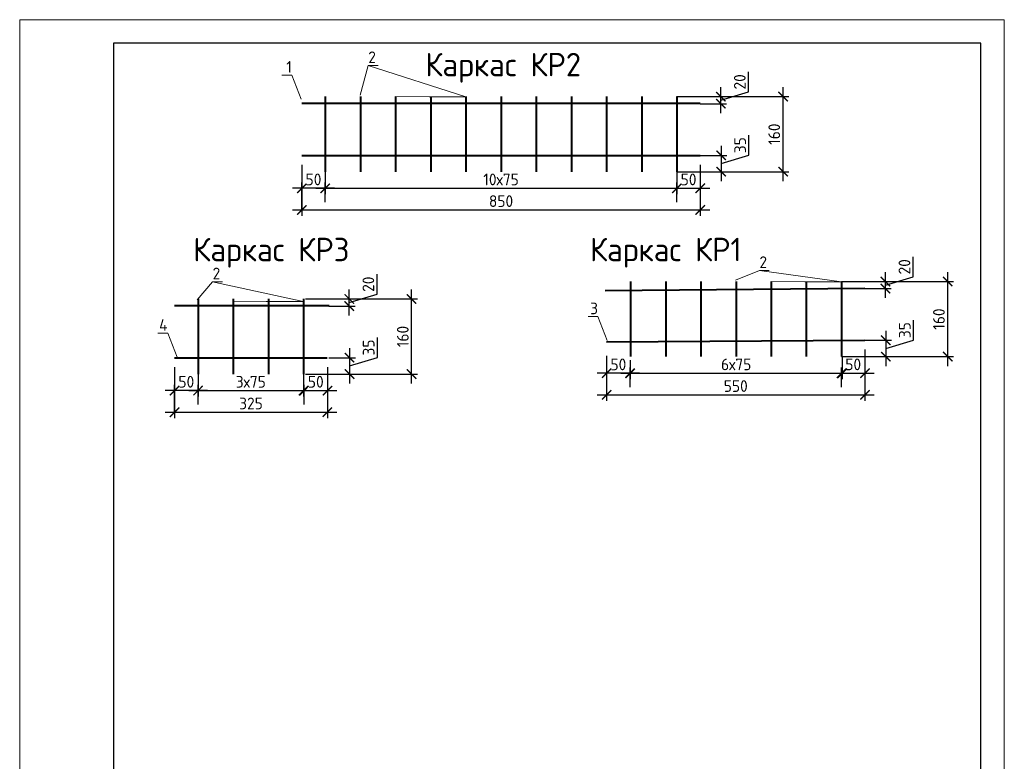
# Model space of a CAD drawing. Header units: millimetres. Extents: x -5898314 to 1055204, y -720802 to 1562611.
# Tile 358 of 362: x 285479 to 306479, y -48690 to -32882. Entities that reach past the tile are written whole.
import ezdxf
from ezdxf import colors
from ezdxf.entities.mleader import LeaderData, LeaderLine
from ezdxf.enums import TextEntityAlignment as Align
from ezdxf.math import Vec2, Vec3

# ---------------------------------------------------------------- set-up
doc = ezdxf.new("R2010")
doc.units = ezdxf.units.MM
for name, color, linetype, lineweight in [('Армирование', 3, 'Continuous', 40), ('подоснова', 151, 'Continuous', 5), ('РАЗМЕРЫ', 1, 'Continuous', 9), ('Текст', 7, 'Continuous', 25), ('ТОНКИЕ', 7, 'Continuous', 9)]:
    doc.layers.add(name, color=color, linetype=linetype, lineweight=lineweight)
doc.layers.add('ТОЛСТЫЕ_ОСНОВНЫЕ', color=6, linetype='Continuous')
doc.styles.add('GOST-2.304_Type-B', font='GOST_Common.ttf')
doc.styles.add('style1', font='GOST_Common.ttf', dxfattribs={"height": 500})
doc.dimstyles.new('СПДС', dxfattribs={"dimscale": 100, "dimtxt": 2.5, "dimasz": 2, "dimexe": 1.25, "dimexo": 0, "dimtad": 1, "dimdec": 0, "dimrnd": 5, "dimtxsty": 'GOST-2.304_Type-B', "dimblk": 'ARCHTICK', "dimcen": 2.5, "dimdle": 2, "dimclrd": 1, "dimclre": 1, "dimclrt": 1, "dimadec": 0, "dimazin": 2, "dimtfac": 0.75, "dimtdec": 0, "dimtmove": 1, "dimatfit": 3, "dimfxl": 1, "dimtfillclr": 256, "dimtolj": 1, "dimarcsym": 1})

# ---------------------------------------------------------------- blocks, each defined once
blk = doc.blocks.new('*U1583')
blk.add_point((165.57, 1.2))
at = {"layer": 'ТОЛСТЫЕ_ОСНОВНЫЕ'}
for p, q in [((8, 5), (8, 90)), ((8, 90), (20, 90)), ((13, 5), (13, 90)), ((8, 65), (20, 65)), ((8, 30), (20, 30)), ((20, 5), (8, 5))]:
    blk.add_line(p, q, dxfattribs=at)
at = {"layer": 'ТОЛСТЫЕ_ОСНОВНЫЕ', "color": 6}
blk.add_lwpolyline([(20, 5), (205, 5), (205, 292), (20, 292)], close=True, dxfattribs=at)
at = {"layer": 'ТОНКИЕ'}
blk.add_lwpolyline([(0, 0), (210, 0), (210, 297), (0, 297)], close=True, dxfattribs=at)
at = {"layer": 'Текст', "style": 'style1'}
for s, p in [('Взам.инв.№', (10.5, 77.5)), ('Подпись и дата', (10.5, 50.93)), ('Инв.№ подл.', (10.5, 18.93))]:
    blk.add_text(s, height=3, rotation=90, dxfattribs=at).set_placement(p, align=Align.MIDDLE)
blk.add_text('Формат А4', height=2.5, dxfattribs=at).set_placement((165.57, 1.2))
blk = doc.blocks.new('_ArchTick')
at = {"color": 0, "linetype": 'ByBlock', "const_width": 0.15}
blk.add_lwpolyline([(-0.5, -0.5), (0.5, 0.5)], dxfattribs=at)
blk = doc.blocks.new('*D1230')
at = {"layer": 'DEFPOINTS', "color": 0, "lineweight": 0, "transparency": 16777216}
for p in [(299495, -34522), (300431, -34522), (299995, -34672)]:
    blk.add_point(p, dxfattribs=at)
at = {"layer": 'РАЗМЕРЫ', "color": 1, "lineweight": -2, "transparency": 16777216}
for p, q in [((301025, -34419), (301025, -33994)), ((300431, -34872), (300431, -34322)), ((300431, -34597), (301025, -34419)), ((299495, -34522), (300556, -34522)), ((299995, -34672), (300556, -34672))]:
    blk.add_line(p, q, dxfattribs=at)
at = {"layer": 'РАЗМЕРЫ', "color": 1, "lineweight": -2, "transparency": 16777216, "xscale": 200, "yscale": 200, "zscale": 200}
for p, rotation in [((300431, -34522), 90), ((300431, -34672), 270)]:
    blk.add_blockref('_ArchTick', p, dxfattribs=dict(at, rotation=rotation))
at = {"layer": 'РАЗМЕРЫ', "color": 1, "lineweight": 0, "transparency": 16777216, "insert": (300837, -34207), "char_height": 250, "attachment_point": 5, "rotation": 90, "style": 'GOST-2.304_Type-B'}
blk.add_mtext('\\A1;20', dxfattribs=at)
blk = doc.blocks.new('*D1231')
at = {"layer": 'DEFPOINTS', "color": 0, "lineweight": 0, "transparency": 16777216}
for p in [(299995, -35773), (299495, -36122), (300438, -36122)]:
    blk.add_point(p, dxfattribs=at)
at = {"layer": 'РАЗМЕРЫ', "color": 1, "lineweight": -2, "transparency": 16777216}
for p, q in [((301032, -35770), (301032, -35345)), ((300438, -35573), (300438, -36322)), ((299995, -35773), (300563, -35773)), ((300438, -35948), (301032, -35770)), ((299495, -36122), (300563, -36122))]:
    blk.add_line(p, q, dxfattribs=at)
at = {"layer": 'РАЗМЕРЫ', "color": 1, "lineweight": -2, "transparency": 16777216, "xscale": 200, "yscale": 200, "zscale": 200}
for p, rotation in [((300438, -35773), 90), ((300438, -36122), 270)]:
    blk.add_blockref('_ArchTick', p, dxfattribs=dict(at, rotation=rotation))
at = {"layer": 'РАЗМЕРЫ', "color": 1, "lineweight": 0, "transparency": 16777216, "insert": (300844, -35557), "char_height": 250, "attachment_point": 5, "rotation": 90, "style": 'GOST-2.304_Type-B'}
blk.add_mtext('\\A1;35', dxfattribs=at)
blk = doc.blocks.new('*D1232')
at = {"layer": 'DEFPOINTS', "color": 0, "lineweight": 0, "transparency": 16777216}
for p in [(300129, -34522), (301760, -34522), (300337, -36122)]:
    blk.add_point(p, dxfattribs=at)
at = {"layer": 'РАЗМЕРЫ', "color": 1, "lineweight": -2, "transparency": 16777216}
for p, q in [((301760, -36322), (301760, -34322)), ((300129, -34522), (301885, -34522)), ((300337, -36122), (301885, -36122))]:
    blk.add_line(p, q, dxfattribs=at)
at = {"layer": 'РАЗМЕРЫ', "color": 1, "lineweight": -2, "transparency": 16777216, "xscale": 200, "yscale": 200, "zscale": 200}
for p, rotation in [((301760, -34522), 90), ((301760, -36122), 270)]:
    blk.add_blockref('_ArchTick', p, dxfattribs=dict(at, rotation=rotation))
at = {"layer": 'РАЗМЕРЫ', "color": 1, "lineweight": 0, "transparency": 16777216, "insert": (301572, -35322), "char_height": 250, "attachment_point": 5, "rotation": 90, "style": 'GOST-2.304_Type-B'}
blk.add_mtext('\\A1;160', dxfattribs=at)
blk = doc.blocks.new('*D1233')
at = {"layer": 'DEFPOINTS', "color": 0, "lineweight": 0, "transparency": 16777216}
for p in [(291495, -35972), (299995, -36227), (299995, -36937)]:
    blk.add_point(p, dxfattribs=at)
at = {"layer": 'РАЗМЕРЫ', "color": 1, "lineweight": -2, "transparency": 16777216}
for p, q in [((291495, -35972), (291495, -37062)), ((299995, -36227), (299995, -37062)), ((291295, -36937), (300195, -36937))]:
    blk.add_line(p, q, dxfattribs=at)
at = {"layer": 'РАЗМЕРЫ', "color": 1, "lineweight": -2, "transparency": 16777216, "xscale": 200, "yscale": 200, "zscale": 200, "rotation": 180}
blk.add_blockref('_ArchTick', (291495, -36937), dxfattribs=at)
at = {"layer": 'РАЗМЕРЫ', "color": 1, "lineweight": -2, "transparency": 16777216, "xscale": 200, "yscale": 200, "zscale": 200}
blk.add_blockref('_ArchTick', (299995, -36937), dxfattribs=at)
at = {"layer": 'РАЗМЕРЫ', "color": 1, "lineweight": 0, "transparency": 16777216, "insert": (295745, -36749), "char_height": 250, "attachment_point": 5, "style": 'GOST-2.304_Type-B'}
blk.add_mtext('\\A1;850', dxfattribs=at)
blk = doc.blocks.new('*D1234')
at = {"layer": 'DEFPOINTS', "color": 0, "lineweight": 0, "transparency": 16777216}
for p in [(291995, -36122), (299495, -36122), (299495, -36475)]:
    blk.add_point(p, dxfattribs=at)
at = {"layer": 'РАЗМЕРЫ', "color": 1, "lineweight": -2, "transparency": 16777216}
for p, q in [((291995, -36122), (291995, -36600)), ((299495, -36122), (299495, -36600)), ((291795, -36475), (299695, -36475))]:
    blk.add_line(p, q, dxfattribs=at)
at = {"layer": 'РАЗМЕРЫ', "color": 1, "lineweight": -2, "transparency": 16777216, "xscale": 200, "yscale": 200, "zscale": 200, "rotation": 180}
blk.add_blockref('_ArchTick', (291995, -36475), dxfattribs=at)
at = {"layer": 'РАЗМЕРЫ', "color": 1, "lineweight": -2, "transparency": 16777216, "xscale": 200, "yscale": 200, "zscale": 200}
blk.add_blockref('_ArchTick', (299495, -36475), dxfattribs=at)
at = {"layer": 'РАЗМЕРЫ', "color": 1, "lineweight": 0, "transparency": 16777216, "insert": (295745, -36287), "char_height": 250, "attachment_point": 5, "style": 'GOST-2.304_Type-B'}
blk.add_mtext('\\A1;10х75', dxfattribs=at)
blk = doc.blocks.new('*D1235')
at = {"layer": 'DEFPOINTS', "color": 0, "lineweight": 0, "transparency": 16777216}
for p in [(299995, -35972), (299995, -36475), (299495, -36772)]:
    blk.add_point(p, dxfattribs=at)
at = {"layer": 'РАЗМЕРЫ', "color": 1, "lineweight": -2, "transparency": 16777216}
for p, q in [((299995, -35972), (299995, -36600)), ((299295, -36475), (300195, -36475)), ((299495, -36772), (299495, -36350))]:
    blk.add_line(p, q, dxfattribs=at)
at = {"layer": 'РАЗМЕРЫ', "color": 1, "lineweight": -2, "transparency": 16777216, "xscale": 200, "yscale": 200, "zscale": 200, "rotation": 180}
blk.add_blockref('_ArchTick', (299495, -36475), dxfattribs=at)
at = {"layer": 'РАЗМЕРЫ', "color": 1, "lineweight": -2, "transparency": 16777216, "xscale": 200, "yscale": 200, "zscale": 200}
blk.add_blockref('_ArchTick', (299995, -36475), dxfattribs=at)
at = {"layer": 'РАЗМЕРЫ', "color": 1, "lineweight": 0, "transparency": 16777216, "insert": (299745, -36287), "char_height": 250, "attachment_point": 5, "style": 'GOST-2.304_Type-B'}
blk.add_mtext('\\A1;50', dxfattribs=at)
blk = doc.blocks.new('*D1236')
at = {"layer": 'DEFPOINTS', "color": 0, "lineweight": 0, "transparency": 16777216}
for p in [(291495, -36475), (291495, -36959), (291995, -36772)]:
    blk.add_point(p, dxfattribs=at)
at = {"layer": 'РАЗМЕРЫ', "color": 1, "lineweight": -2, "transparency": 16777216}
for p, q in [((292195, -36475), (291295, -36475)), ((291495, -36959), (291495, -36350)), ((291995, -36772), (291995, -36350))]:
    blk.add_line(p, q, dxfattribs=at)
at = {"layer": 'РАЗМЕРЫ', "color": 1, "lineweight": -2, "transparency": 16777216, "xscale": 200, "yscale": 200, "zscale": 200, "rotation": 180}
blk.add_blockref('_ArchTick', (291495, -36475), dxfattribs=at)
at = {"layer": 'РАЗМЕРЫ', "color": 1, "lineweight": -2, "transparency": 16777216, "xscale": 200, "yscale": 200, "zscale": 200}
blk.add_blockref('_ArchTick', (291995, -36475), dxfattribs=at)
at = {"layer": 'РАЗМЕРЫ', "color": 1, "lineweight": 0, "transparency": 16777216, "insert": (291745, -36287), "char_height": 250, "attachment_point": 5, "style": 'GOST-2.304_Type-B'}
blk.add_mtext('\\A1;50', dxfattribs=at)
blk = doc.blocks.new('*D1237')
at = {"layer": 'DEFPOINTS', "color": 0, "lineweight": 0, "transparency": 16777216}
for p in [(291572, -38835), (292509, -38835), (292072, -38985)]:
    blk.add_point(p, dxfattribs=at)
at = {"layer": 'РАЗМЕРЫ', "color": 1, "lineweight": -2, "transparency": 16777216}
for p, q in [((293102, -38732), (293102, -38307)), ((292509, -39185), (292509, -38635)), ((291572, -38835), (292634, -38835)), ((292509, -38910), (293102, -38732)), ((292072, -38985), (292634, -38985))]:
    blk.add_line(p, q, dxfattribs=at)
at = {"layer": 'РАЗМЕРЫ', "color": 1, "lineweight": -2, "transparency": 16777216, "xscale": 200, "yscale": 200, "zscale": 200}
for p, rotation in [((292509, -38835), 90), ((292509, -38985), 270)]:
    blk.add_blockref('_ArchTick', p, dxfattribs=dict(at, rotation=rotation))
at = {"layer": 'РАЗМЕРЫ', "color": 1, "lineweight": 0, "transparency": 16777216, "insert": (292915, -38520), "char_height": 250, "attachment_point": 5, "rotation": 90, "style": 'GOST-2.304_Type-B'}
blk.add_mtext('\\A1;20', dxfattribs=at)
blk = doc.blocks.new('*D1238')
at = {"layer": 'DEFPOINTS', "color": 0, "lineweight": 0, "transparency": 16777216}
for p in [(292072, -40086), (291572, -40435), (292515, -40435)]:
    blk.add_point(p, dxfattribs=at)
at = {"layer": 'РАЗМЕРЫ', "color": 1, "lineweight": -2, "transparency": 16777216}
for p, q in [((293109, -40083), (293109, -39658)), ((292515, -39886), (292515, -40635)), ((292072, -40086), (292640, -40086)), ((292515, -40261), (293109, -40083)), ((291572, -40435), (292640, -40435))]:
    blk.add_line(p, q, dxfattribs=at)
at = {"layer": 'РАЗМЕРЫ', "color": 1, "lineweight": -2, "transparency": 16777216, "xscale": 200, "yscale": 200, "zscale": 200}
for p, rotation in [((292515, -40086), 90), ((292515, -40435), 270)]:
    blk.add_blockref('_ArchTick', p, dxfattribs=dict(at, rotation=rotation))
at = {"layer": 'РАЗМЕРЫ', "color": 1, "lineweight": 0, "transparency": 16777216, "insert": (292922, -39870), "char_height": 250, "attachment_point": 5, "rotation": 90, "style": 'GOST-2.304_Type-B'}
blk.add_mtext('\\A1;35', dxfattribs=at)
blk = doc.blocks.new('*D1239')
at = {"layer": 'DEFPOINTS', "color": 0, "lineweight": 0, "transparency": 16777216}
for p in [(292207, -38835), (293837, -38835), (292415, -40435)]:
    blk.add_point(p, dxfattribs=at)
at = {"layer": 'РАЗМЕРЫ', "color": 1, "lineweight": -2, "transparency": 16777216}
for p, q in [((293837, -40635), (293837, -38635)), ((292207, -38835), (293962, -38835)), ((292415, -40435), (293962, -40435))]:
    blk.add_line(p, q, dxfattribs=at)
at = {"layer": 'РАЗМЕРЫ', "color": 1, "lineweight": -2, "transparency": 16777216, "xscale": 200, "yscale": 200, "zscale": 200}
for p, rotation in [((293837, -38835), 90), ((293837, -40435), 270)]:
    blk.add_blockref('_ArchTick', p, dxfattribs=dict(at, rotation=rotation))
at = {"layer": 'РАЗМЕРЫ', "color": 1, "lineweight": 0, "transparency": 16777216, "insert": (293650, -39635), "char_height": 250, "attachment_point": 5, "rotation": 90, "style": 'GOST-2.304_Type-B'}
blk.add_mtext('\\A1;160', dxfattribs=at)
blk = doc.blocks.new('*D1240')
at = {"layer": 'DEFPOINTS', "color": 0, "lineweight": 0, "transparency": 16777216}
for p in [(288783, -40285), (292041, -40540), (292041, -41250)]:
    blk.add_point(p, dxfattribs=at)
at = {"layer": 'РАЗМЕРЫ', "color": 1, "lineweight": -2, "transparency": 16777216}
for p, q in [((288783, -40285), (288783, -41375)), ((292041, -40540), (292041, -41375)), ((288583, -41250), (292241, -41250))]:
    blk.add_line(p, q, dxfattribs=at)
at = {"layer": 'РАЗМЕРЫ', "color": 1, "lineweight": -2, "transparency": 16777216, "xscale": 200, "yscale": 200, "zscale": 200, "rotation": 180}
blk.add_blockref('_ArchTick', (288783, -41250), dxfattribs=at)
at = {"layer": 'РАЗМЕРЫ', "color": 1, "lineweight": -2, "transparency": 16777216, "xscale": 200, "yscale": 200, "zscale": 200}
blk.add_blockref('_ArchTick', (292041, -41250), dxfattribs=at)
at = {"layer": 'РАЗМЕРЫ', "color": 1, "lineweight": 0, "transparency": 16777216, "insert": (290412, -41062), "char_height": 250, "attachment_point": 5, "style": 'GOST-2.304_Type-B'}
blk.add_mtext('\\A1;325', dxfattribs=at)
blk = doc.blocks.new('*D1241')
at = {"layer": 'DEFPOINTS', "color": 0, "lineweight": 0, "transparency": 16777216}
for p in [(289283, -40435), (291533, -40435), (291533, -40788)]:
    blk.add_point(p, dxfattribs=at)
at = {"layer": 'РАЗМЕРЫ', "color": 1, "lineweight": -2, "transparency": 16777216}
for p, q in [((289283, -40435), (289283, -40913)), ((291533, -40435), (291533, -40913)), ((289083, -40788), (291733, -40788))]:
    blk.add_line(p, q, dxfattribs=at)
at = {"layer": 'РАЗМЕРЫ', "color": 1, "lineweight": -2, "transparency": 16777216, "xscale": 200, "yscale": 200, "zscale": 200, "rotation": 180}
blk.add_blockref('_ArchTick', (289283, -40788), dxfattribs=at)
at = {"layer": 'РАЗМЕРЫ', "color": 1, "lineweight": -2, "transparency": 16777216, "xscale": 200, "yscale": 200, "zscale": 200}
blk.add_blockref('_ArchTick', (291533, -40788), dxfattribs=at)
at = {"layer": 'РАЗМЕРЫ', "color": 1, "lineweight": 0, "transparency": 16777216, "insert": (290408, -40600), "char_height": 250, "attachment_point": 5, "style": 'GOST-2.304_Type-B'}
blk.add_mtext('\\A1;3х75', dxfattribs=at)
blk = doc.blocks.new('*D1242')
at = {"layer": 'DEFPOINTS', "color": 0, "lineweight": 0, "transparency": 16777216}
for p in [(292044, -40285), (292044, -40788), (291544, -41085)]:
    blk.add_point(p, dxfattribs=at)
at = {"layer": 'РАЗМЕРЫ', "color": 1, "lineweight": -2, "transparency": 16777216}
for p, q in [((292044, -40285), (292044, -40913)), ((291544, -41085), (291544, -40663)), ((291344, -40788), (292244, -40788))]:
    blk.add_line(p, q, dxfattribs=at)
at = {"layer": 'РАЗМЕРЫ', "color": 1, "lineweight": -2, "transparency": 16777216, "xscale": 200, "yscale": 200, "zscale": 200, "rotation": 180}
blk.add_blockref('_ArchTick', (291544, -40788), dxfattribs=at)
at = {"layer": 'РАЗМЕРЫ', "color": 1, "lineweight": -2, "transparency": 16777216, "xscale": 200, "yscale": 200, "zscale": 200}
blk.add_blockref('_ArchTick', (292044, -40788), dxfattribs=at)
at = {"layer": 'РАЗМЕРЫ', "color": 1, "lineweight": 0, "transparency": 16777216, "insert": (291794, -40600), "char_height": 250, "attachment_point": 5, "style": 'GOST-2.304_Type-B'}
blk.add_mtext('\\A1;50', dxfattribs=at)
blk = doc.blocks.new('*D1243')
at = {"layer": 'DEFPOINTS', "color": 0, "lineweight": 0, "transparency": 16777216}
for p in [(288783, -40788), (289283, -41085), (288783, -41272)]:
    blk.add_point(p, dxfattribs=at)
at = {"layer": 'РАЗМЕРЫ', "color": 1, "lineweight": -2, "transparency": 16777216}
for p, q in [((288783, -41272), (288783, -40663)), ((289283, -41085), (289283, -40663)), ((289483, -40788), (288583, -40788))]:
    blk.add_line(p, q, dxfattribs=at)
at = {"layer": 'РАЗМЕРЫ', "color": 1, "lineweight": -2, "transparency": 16777216, "xscale": 200, "yscale": 200, "zscale": 200, "rotation": 180}
blk.add_blockref('_ArchTick', (288783, -40788), dxfattribs=at)
at = {"layer": 'РАЗМЕРЫ', "color": 1, "lineweight": -2, "transparency": 16777216, "xscale": 200, "yscale": 200, "zscale": 200}
blk.add_blockref('_ArchTick', (289283, -40788), dxfattribs=at)
at = {"layer": 'РАЗМЕРЫ', "color": 1, "lineweight": 0, "transparency": 16777216, "insert": (289033, -40600), "char_height": 250, "attachment_point": 5, "style": 'GOST-2.304_Type-B'}
blk.add_mtext('\\A1;50', dxfattribs=at)
blk = doc.blocks.new('_None')
blk = doc.blocks.new('*D1244')
at = {"layer": 'DEFPOINTS', "color": 0, "lineweight": 0, "transparency": 16777216}
for p in [(303006, -38464), (303506, -38614), (303943, -38464)]:
    blk.add_point(p, dxfattribs=at)
at = {"layer": 'РАЗМЕРЫ', "color": 1, "lineweight": -2, "transparency": 16777216}
for p, q in [((304537, -38361), (304537, -37936)), ((303943, -38814), (303943, -38264)), ((303943, -38539), (304537, -38361)), ((303006, -38464), (304068, -38464)), ((303506, -38614), (304068, -38614))]:
    blk.add_line(p, q, dxfattribs=at)
at = {"layer": 'РАЗМЕРЫ', "color": 1, "lineweight": -2, "transparency": 16777216, "xscale": 200, "yscale": 200, "zscale": 200}
for p, rotation in [((303943, -38464), 90), ((303943, -38614), 270)]:
    blk.add_blockref('_ArchTick', p, dxfattribs=dict(at, rotation=rotation))
at = {"layer": 'РАЗМЕРЫ', "color": 1, "lineweight": 0, "transparency": 16777216, "insert": (304349, -38149), "char_height": 250, "attachment_point": 5, "rotation": 90, "style": 'GOST-2.304_Type-B'}
blk.add_mtext('\\A1;20', dxfattribs=at)
blk = doc.blocks.new('*D1245')
at = {"layer": 'DEFPOINTS', "color": 0, "lineweight": 0, "transparency": 16777216}
for p in [(303506, -39715), (303006, -40064), (303950, -40064)]:
    blk.add_point(p, dxfattribs=at)
at = {"layer": 'РАЗМЕРЫ', "color": 1, "lineweight": -2, "transparency": 16777216}
for p, q in [((304543, -39712), (304543, -39287)), ((303950, -39515), (303950, -40264)), ((303506, -39715), (304075, -39715)), ((303950, -39890), (304543, -39712)), ((303006, -40064), (304075, -40064))]:
    blk.add_line(p, q, dxfattribs=at)
at = {"layer": 'РАЗМЕРЫ', "color": 1, "lineweight": -2, "transparency": 16777216, "xscale": 200, "yscale": 200, "zscale": 200}
for p, rotation in [((303950, -39715), 90), ((303950, -40064), 270)]:
    blk.add_blockref('_ArchTick', p, dxfattribs=dict(at, rotation=rotation))
at = {"layer": 'РАЗМЕРЫ', "color": 1, "lineweight": 0, "transparency": 16777216, "insert": (304356, -39499), "char_height": 250, "attachment_point": 5, "rotation": 90, "style": 'GOST-2.304_Type-B'}
blk.add_mtext('\\A1;35', dxfattribs=at)
blk = doc.blocks.new('*D1246')
at = {"layer": 'DEFPOINTS', "color": 0, "lineweight": 0, "transparency": 16777216}
for p in [(303641, -38464), (305271, -38464), (303849, -40064)]:
    blk.add_point(p, dxfattribs=at)
at = {"layer": 'РАЗМЕРЫ', "color": 1, "lineweight": -2, "transparency": 16777216}
for p, q in [((305271, -40264), (305271, -38264)), ((303641, -38464), (305396, -38464)), ((303849, -40064), (305396, -40064))]:
    blk.add_line(p, q, dxfattribs=at)
at = {"layer": 'РАЗМЕРЫ', "color": 1, "lineweight": -2, "transparency": 16777216, "xscale": 200, "yscale": 200, "zscale": 200}
for p, rotation in [((305271, -38464), 90), ((305271, -40064), 270)]:
    blk.add_blockref('_ArchTick', p, dxfattribs=dict(at, rotation=rotation))
at = {"layer": 'РАЗМЕРЫ', "color": 1, "lineweight": 0, "transparency": 16777216, "insert": (305084, -39264), "char_height": 250, "attachment_point": 5, "rotation": 90, "style": 'GOST-2.304_Type-B'}
blk.add_mtext('\\A1;160', dxfattribs=at)
blk = doc.blocks.new('*D1247')
at = {"layer": 'DEFPOINTS', "color": 0, "lineweight": 0, "transparency": 16777216}
for p in [(297996, -40045), (303506, -40169), (303506, -40878)]:
    blk.add_point(p, dxfattribs=at)
at = {"layer": 'РАЗМЕРЫ', "color": 1, "lineweight": -2, "transparency": 16777216}
for p, q in [((297996, -40045), (297996, -41003)), ((303506, -40169), (303506, -41003)), ((297796, -40878), (303706, -40878))]:
    blk.add_line(p, q, dxfattribs=at)
at = {"layer": 'РАЗМЕРЫ', "color": 1, "lineweight": -2, "transparency": 16777216, "xscale": 200, "yscale": 200, "zscale": 200, "rotation": 180}
blk.add_blockref('_ArchTick', (297996, -40878), dxfattribs=at)
at = {"layer": 'РАЗМЕРЫ', "color": 1, "lineweight": -2, "transparency": 16777216, "xscale": 200, "yscale": 200, "zscale": 200}
blk.add_blockref('_ArchTick', (303506, -40878), dxfattribs=at)
at = {"layer": 'РАЗМЕРЫ', "color": 1, "lineweight": 0, "transparency": 16777216, "insert": (300751, -40691), "char_height": 250, "attachment_point": 5, "style": 'GOST-2.304_Type-B'}
blk.add_mtext('\\A1;550', dxfattribs=at)
blk = doc.blocks.new('*D1248')
at = {"layer": 'DEFPOINTS', "color": 0, "lineweight": 0, "transparency": 16777216}
for p in [(303022, -40064), (298497, -40138), (303022, -40417)]:
    blk.add_point(p, dxfattribs=at)
at = {"layer": 'РАЗМЕРЫ', "color": 1, "lineweight": -2, "transparency": 16777216}
for p, q in [((303022, -40064), (303022, -40542)), ((298497, -40138), (298497, -40542)), ((298297, -40417), (303222, -40417))]:
    blk.add_line(p, q, dxfattribs=at)
at = {"layer": 'РАЗМЕРЫ', "color": 1, "lineweight": -2, "transparency": 16777216, "xscale": 200, "yscale": 200, "zscale": 200, "rotation": 180}
blk.add_blockref('_ArchTick', (298497, -40417), dxfattribs=at)
at = {"layer": 'РАЗМЕРЫ', "color": 1, "lineweight": -2, "transparency": 16777216, "xscale": 200, "yscale": 200, "zscale": 200}
blk.add_blockref('_ArchTick', (303022, -40417), dxfattribs=at)
at = {"layer": 'РАЗМЕРЫ', "color": 1, "lineweight": 0, "transparency": 16777216, "insert": (300760, -40229), "char_height": 250, "attachment_point": 5, "style": 'GOST-2.304_Type-B'}
blk.add_mtext('\\A1;6х75', dxfattribs=at)
blk = doc.blocks.new('*D1249')
at = {"layer": 'DEFPOINTS', "color": 0, "lineweight": 0, "transparency": 16777216}
for p in [(303506, -39914), (303506, -40417), (303006, -40714)]:
    blk.add_point(p, dxfattribs=at)
at = {"layer": 'РАЗМЕРЫ', "color": 1, "lineweight": -2, "transparency": 16777216}
for p, q in [((303506, -39914), (303506, -40542)), ((303006, -40714), (303006, -40292)), ((302806, -40417), (303706, -40417))]:
    blk.add_line(p, q, dxfattribs=at)
at = {"layer": 'РАЗМЕРЫ', "color": 1, "lineweight": -2, "transparency": 16777216, "xscale": 200, "yscale": 200, "zscale": 200, "rotation": 180}
blk.add_blockref('_ArchTick', (303006, -40417), dxfattribs=at)
at = {"layer": 'РАЗМЕРЫ', "color": 1, "lineweight": -2, "transparency": 16777216, "xscale": 200, "yscale": 200, "zscale": 200}
blk.add_blockref('_ArchTick', (303506, -40417), dxfattribs=at)
at = {"layer": 'РАЗМЕРЫ', "color": 1, "lineweight": 0, "transparency": 16777216, "insert": (303256, -40229), "char_height": 250, "attachment_point": 5, "style": 'GOST-2.304_Type-B'}
blk.add_mtext('\\A1;50', dxfattribs=at)
blk = doc.blocks.new('*D1250')
at = {"layer": 'DEFPOINTS', "color": 0, "lineweight": 0, "transparency": 16777216}
for p in [(297998, -40418), (298498, -40714), (297998, -40902)]:
    blk.add_point(p, dxfattribs=at)
at = {"layer": 'РАЗМЕРЫ', "color": 1, "lineweight": -2, "transparency": 16777216}
for p, q in [((297998, -40902), (297998, -40293)), ((298498, -40714), (298498, -40293)), ((298698, -40418), (297798, -40418))]:
    blk.add_line(p, q, dxfattribs=at)
at = {"layer": 'РАЗМЕРЫ', "color": 1, "lineweight": -2, "transparency": 16777216, "xscale": 200, "yscale": 200, "zscale": 200, "rotation": 180}
blk.add_blockref('_ArchTick', (297998, -40418), dxfattribs=at)
at = {"layer": 'РАЗМЕРЫ', "color": 1, "lineweight": -2, "transparency": 16777216, "xscale": 200, "yscale": 200, "zscale": 200}
blk.add_blockref('_ArchTick', (298498, -40418), dxfattribs=at)
at = {"layer": 'РАЗМЕРЫ', "color": 1, "lineweight": 0, "transparency": 16777216, "insert": (298248, -40230), "char_height": 250, "attachment_point": 5, "style": 'GOST-2.304_Type-B'}
blk.add_mtext('\\A1;50', dxfattribs=at)

msp = doc.modelspace()

# ---------------------------------------------------------------- linework, layer by layer
at = {"layer": 'Армирование', "ltscale": 0.3}
for p, q in [((291994.61, -34522.29), (291994.61, -36122.29)), ((292744.61, -34522.29), (292744.61, -36122.29)), ((293494.61, -34522.29), (293494.61, -36122.29)), ((294244.61, -34522.29), (294244.61, -36122.29)), ((294994.61, -34522.29), (294994.61, -36122.29)), ((295744.61, -34522.29), (295744.61, -36122.29)), ((296494.61, -34522.29), (296494.61, -36122.29)), ((297244.61, -34522.29), (297244.61, -36122.29)), ((297994.61, -34522.29), (297994.61, -36122.29)), ((298744.61, -34522.29), (298744.61, -36122.29)), ((299494.61, -34522.29), (299494.61, -36122.29)), ((291494.61, -34662.29), (299994.61, -34662.29)), ((291494.61, -35773.29), (299994.61, -35773.29)), ((297967.27, -38651.73), (303506.29, -38604.13)), ((298506.29, -38464.13), (298506.29, -40064.13)), ((299256.29, -38464.13), (299256.29, -40064.13)), ((300006.29, -38464.13), (300006.29, -40064.13)), ((300756.29, -38464.13), (300756.29, -40064.13)), ((301506.29, -38464.13), (301506.29, -40064.13)), ((302256.29, -38464.13), (302256.29, -40064.13)), ((303006.29, -38464.13), (303006.29, -40064.13)), ((289283.24, -38835.39), (289283.24, -40435.39)), ((290033.24, -38835.39), (290033.24, -40435.39)), ((290783.24, -38835.39), (290783.24, -40435.39)), ((291533.24, -38835.39), (291533.24, -40435.39)), ((288783.24, -38975.39), (292077.77, -38975.39)), ((297996.43, -39749.19), (303506.29, -39715.13)), ((288783.24, -40086.39), (292038.35, -40086.39))]:
    msp.add_line(p, q, dxfattribs=at)

# ---------------------------------------------------------------- block references
at = {"xscale": 100, "yscale": 100, "zscale": 100}
msp.add_blockref('*U1583', (285478.74, -62581.9), dxfattribs=at)

# ---------------------------------------------------------------- texts
at = {"layer": 'Текст', "ltscale": 0.3, "style": 'GOST-2.304_Type-B'}
for s, p in [('Каркас КР2', (294129.08, -34088.72)), ('Каркас КР3', (289178.85, -38031.32)), ('Каркас КР1', (297640.75, -38030.55))]:
    msp.add_text(s, height=500, dxfattribs=at).set_placement(p)

# ---------------------------------------------------------------- dimensions: what is measured, and where the dimension line sits
at = {"layer": 'РАЗМЕРЫ', "color": 1, "lineweight": 0}
for base, p1, p2, picture, middle in [((300431.18, -34522.29), (299994.61, -34672.29), (299494.61, -34522.29), '*D1230', (300837.43, -34356.67)), ((303942.86, -38464.13), (303506.29, -38614.13), (303006.29, -38464.13), '*D1244', (304349.11, -38298.5)), ((292508.63, -38835.39), (292072.06, -38985.39), (291572.06, -38835.39), '*D1237', (292914.88, -38669.76))]:
    dim = msp.add_linear_dim(base=base, p1=p1, p2=p2, angle=90, text='20', dimstyle='СПДС', override={"dimlfac": 0.1}, dxfattribs=at)
    dim.commit()
    dim.dimension.update_dxf_attribs({"geometry": picture, "text_midpoint": middle})
for base, p1, p2, picture, middle in [((301759.61, -34522.29), (300337.25, -36122.29), (300129.27, -34522.29), '*D1232', (301572.11, -35322.29)), ((300437.89, -36122.29), (299994.61, -35773.29), (299494.61, -36122.29), '*D1231', (300844.14, -35707.17)), ((305271.29, -38464.13), (303848.93, -40064.13), (303640.94, -38464.13), '*D1246', (305083.79, -39264.13)), ((293837.06, -38835.39), (292414.7, -40435.39), (292206.72, -38835.39), '*D1239', (293649.56, -39635.39)), ((303949.57, -40064.13), (303506.29, -39715.13), (303006.29, -40064.13), '*D1245', (304355.82, -39649)), ((292515.34, -40435.39), (292072.06, -40086.39), (291572.06, -40435.39), '*D1238', (292921.59, -40020.26))]:
    dim = msp.add_linear_dim(base=base, p1=p1, p2=p2, angle=90, dimstyle='СПДС', override={"dimlfac": 0.1}, dxfattribs=at)
    dim.commit()
    dim.dimension.update_dxf_attribs({"geometry": picture, "text_midpoint": middle})
for base, p1, p2, override, picture, middle in [((299994.61, -36936.66), (291494.61, -35972.29), (299994.61, -36226.93), {"dimlfac": 0.1}, '*D1233', (295744.61, -36749.16)), ((299994.61, -36474.76), (299494.61, -36771.67), (299994.61, -35972.29), {"dimlfac": 0.1}, '*D1235', (299744.61, -36287.26)), ((291494.61, -36474.76), (291994.61, -36771.67), (291494.61, -36959.36), {"dimlfac": 0.1}, '*D1236', (291744.61, -36287.26)), ((303506.29, -40878.49), (297995.51, -40044.97), (303506.29, -40168.76), {"dimlfac": 0.1, "dimrnd": 5}, '*D1247', (300750.9, -40690.99)), ((297998.27, -40417.58), (298498.27, -40714.49), (297998.27, -40902.17), {"dimlfac": 0.1}, '*D1250', (298248.27, -40230.08)), ((303506.29, -40416.59), (303006.29, -40713.51), (303506.29, -39914.13), {"dimlfac": 0.1}, '*D1249', (303256.29, -40229.09)), ((292043.77, -40787.85), (291543.77, -41084.77), (292043.77, -40285.39), {"dimlfac": 0.1}, '*D1242', (291793.77, -40600.35)), ((288783.24, -40787.85), (289283.24, -41084.77), (288783.24, -41272.45), {"dimlfac": 0.1}, '*D1243', (289033.24, -40600.35))]:
    dim = msp.add_linear_dim(base=base, p1=p1, p2=p2, dimstyle='СПДС', override=override, dxfattribs=at)
    dim.commit()
    dim.dimension.update_dxf_attribs({"geometry": picture, "text_midpoint": middle})
for base, p1, p2, text, picture, middle in [((299494.61, -36474.76), (291994.61, -36122.29), (299494.61, -36122.29), '10х75', '*D1234', (295744.61, -36287.26)), ((303022.12, -40416.59), (298497.04, -40138.02), (303022.12, -40064.13), '6х75', '*D1248', (300759.58, -40229.09)), ((292041.26, -41249.75), (288783.24, -40285.39), (292041.26, -40540.02), '325', '*D1240', (290412.25, -41062.25)), ((291533.24, -40787.85), (289283.24, -40435.39), (291533.24, -40435.39), '3х75', '*D1241', (290408.24, -40600.35))]:
    dim = msp.add_linear_dim(base=base, p1=p1, p2=p2, text=text, dimstyle='СПДС', override={"dimlfac": 0.1}, dxfattribs=at)
    dim.commit()
    dim.dimension.update_dxf_attribs({"geometry": picture, "text_midpoint": middle})

# ---------------------------------------------------------------- leaders
at = {"layer": 'подоснова', "color": 5, "lineweight": 0, "ltscale": 0.3}
ml = msp.add_multileader_mtext('Standard', dxfattribs=at)
ml.set_content('2', color=5, style='GOST-2.304_Type-B')
ml.set_leader_properties(color=256, linetype='ByLayer', lineweight=15)
ml.set_arrow_properties(name='NONE')
ml.build(insert=Vec2(0, 0))
ml.multileader.update_dxf_attribs({"text_left_attachment_type": 6, "text_right_attachment_type": 6, "dogleg_length": 0.1, "arrow_head_size": 18})
ctx = ml.context
ctx.base_point, ctx.char_height, ctx.arrow_head_size, ctx.landing_gap_size, ctx.plane_origin = Vec3(292912.58, -33858.18), 250, 18, 20, Vec3(288343.44, -23317.59)
ctx.left_attachment, ctx.right_attachment, ctx.text_align_type = 6, 6, 1
notes = []
notes.append((ctx, [(0, (1, 1, 0), (292912.48, -33858.18), (1, 0), 0.1, [(3, [(293495.97, -34517.92), (294214.21, -34525.21), (294996.96, -34526.43)], 0, []), (1, [(292741.26, -34488.77)], 0, [])])]))
ctx.mtext.insert, ctx.mtext.alignment, ctx.mtext.flow_direction = Vec3(292995.08, -33558.18), 2, 5
ml = msp.add_multileader_mtext('Standard', dxfattribs=at)
ml.set_content('1', color=5, style='GOST-2.304_Type-B')
ml.set_leader_properties(color=256, linetype='ByLayer', lineweight=15)
ml.set_arrow_properties(name='NONE')
ml.build(insert=Vec2(0, 0))
ml.multileader.update_dxf_attribs({"text_left_attachment_type": 6, "text_right_attachment_type": 6, "dogleg_length": 0.1, "arrow_head_size": 18})
ctx = ml.context
ctx.base_point, ctx.char_height, ctx.arrow_head_size, ctx.landing_gap_size, ctx.plane_origin = Vec3(291167.61, -34063.08), 250, 18, 20, Vec3(286598.46, -23522.49)
ctx.left_attachment, ctx.right_attachment, ctx.text_align_type = 6, 6, 1
notes.append((ctx, [(1, (1, 1, 0), (291282.71, -34063.08), (-1, 0), 0.1, [(0, [(291481.79, -34575.69)], 0, [])])]))
ctx.mtext.insert, ctx.mtext.alignment, ctx.mtext.flow_direction = Vec3(291225.11, -33763.08), 2, 5
ml = msp.add_multileader_mtext('Standard', dxfattribs=at)
ml.set_content('2', color=5, style='GOST-2.304_Type-B')
ml.set_leader_properties(color=256, linetype='ByLayer', lineweight=15)
ml.set_arrow_properties(name='NONE')
ml.build(insert=Vec2(0, 0))
ml.multileader.update_dxf_attribs({"text_left_attachment_type": 6, "text_right_attachment_type": 6, "dogleg_length": 0.1, "arrow_head_size": 18})
ctx = ml.context
ctx.base_point, ctx.char_height, ctx.arrow_head_size, ctx.landing_gap_size, ctx.plane_origin = Vec3(301254.77, -38225.83), 250, 18, 20, Vec3(296351.08, -27261.69)
ctx.left_attachment, ctx.right_attachment, ctx.text_align_type = 6, 6, 1
notes.append((ctx, [(0, (1, 1, 0), (301254.67, -38225.83), (1, 0), 0.1, [(3, [(301503.62, -38462.02), (302221.86, -38469.31), (303004.61, -38470.53)], 0, []), (1, [(300748.91, -38432.87)], 0, [])])]))
ctx.mtext.insert, ctx.mtext.alignment, ctx.mtext.flow_direction = Vec3(301337.27, -37925.83), 2, 5
ml = msp.add_multileader_mtext('Standard', dxfattribs=at)
ml.set_content('2', color=5, style='GOST-2.304_Type-B')
ml.set_leader_properties(color=256, linetype='ByLayer', lineweight=15)
ml.set_arrow_properties(name='NONE')
ml.build(insert=Vec2(0, 0))
ml.multileader.update_dxf_attribs({"text_left_attachment_type": 6, "text_right_attachment_type": 6, "dogleg_length": 0.1, "arrow_head_size": 18})
ctx = ml.context
ctx.base_point, ctx.char_height, ctx.arrow_head_size, ctx.landing_gap_size, ctx.plane_origin = Vec3(289592.6, -38467.63), 250, 18, 20, Vec3(284867.68, -27678.74)
ctx.left_attachment, ctx.right_attachment, ctx.text_align_type = 6, 6, 1
notes.append((ctx, [(0, (1, 1, 0), (289592.5, -38467.63), (1, 0), 0.1, [(3, [(290020.22, -38879.07), (290738.46, -38886.36), (291521.21, -38887.58)], 0, []), (1, [(289265.51, -38849.92)], 0, [])])]))
ctx.mtext.insert, ctx.mtext.alignment, ctx.mtext.flow_direction = Vec3(289675.1, -38167.63), 2, 5
ml = msp.add_multileader_mtext('Standard', dxfattribs=at)
ml.set_content('3', color=5, style='GOST-2.304_Type-B')
ml.set_leader_properties(color=256, linetype='ByLayer', lineweight=15)
ml.set_arrow_properties(name='NONE')
ml.build(insert=Vec2(0, 0))
ml.multileader.update_dxf_attribs({"text_left_attachment_type": 6, "text_right_attachment_type": 6, "dogleg_length": 0.1, "arrow_head_size": 18})
ctx = ml.context
ctx.base_point, ctx.char_height, ctx.arrow_head_size, ctx.landing_gap_size, ctx.plane_origin = Vec3(297647.2, -39210.91), 250, 18, 20, Vec3(293128.05, -28670.32)
ctx.left_attachment, ctx.right_attachment, ctx.text_align_type = 6, 6, 1
notes.append((ctx, [(1, (1, 1, 0), (297812.3, -39210.91), (-1, 0), 0.1, [(0, [(298011.38, -39723.52)], 0, [])])]))
ctx.mtext.insert, ctx.mtext.alignment, ctx.mtext.flow_direction = Vec3(297729.7, -38910.91), 2, 5
ml = msp.add_multileader_mtext('Standard', dxfattribs=at)
ml.set_content('4', color=5, style='GOST-2.304_Type-B')
ml.set_leader_properties(color=256, linetype='ByLayer', lineweight=15)
ml.set_arrow_properties(name='NONE')
ml.build(insert=Vec2(0, 0))
ml.multileader.update_dxf_attribs({"text_left_attachment_type": 6, "text_right_attachment_type": 6, "dogleg_length": 0.1, "arrow_head_size": 18})
ctx = ml.context
ctx.base_point, ctx.char_height, ctx.arrow_head_size, ctx.landing_gap_size, ctx.plane_origin = Vec3(288447.32, -39563.43), 250, 18, 20, Vec3(283953.17, -29022.84)
ctx.left_attachment, ctx.right_attachment, ctx.text_align_type = 6, 6, 1
notes.append((ctx, [(1, (1, 1, 0), (288637.42, -39563.43), (-1, 0), 0.1, [(0, [(288836.5, -40076.04)], 0, [])])]))
ctx.mtext.insert, ctx.mtext.alignment, ctx.mtext.flow_direction = Vec3(288542.32, -39263.43), 2, 5
for ctx, leaders in notes:
    for number, flags, end, landing, length, lines in leaders:
        leader = LeaderData()
        leader.index, (leader.has_last_leader_line, leader.has_dogleg_vector, leader.attachment_direction) = number, flags
        leader.last_leader_point, leader.dogleg_vector, leader.dogleg_length = Vec3(end), Vec3(landing), length
        for number, points, colour, breaks in lines:
            line = LeaderLine()
            line.index, line.vertices, line.color, line.breaks = number, Vec3.list(points), colors.encode_raw_color(colour), breaks
            leader.lines.append(line)
        ctx.leaders.append(leader)

doc.saveas('drawing.dxf')
